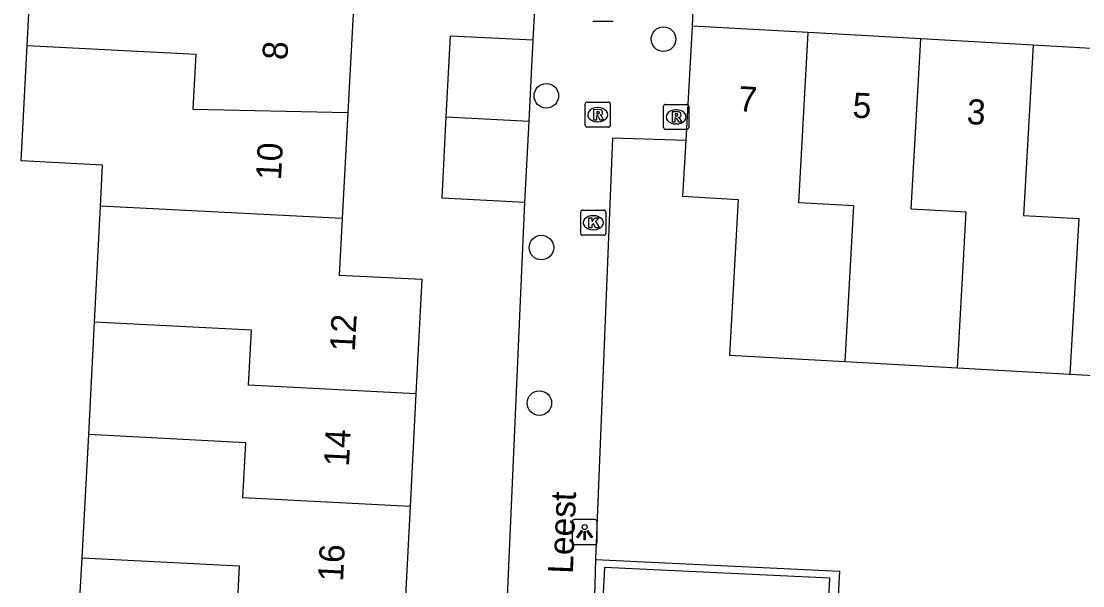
# Model space of a CAD drawing. Extents: x 162990 to 165007, y 383433 to 384336.
# Drawn here: x 164630.56 to 164672.87, y 383639.05 to 383661.55 of the extents above; entities that cross this region are included whole.
import ezdxf

# ---------------------------------------------------------------- set-up
doc = ezdxf.new("R2010")
doc.units = 0
for name, color, linetype in [('IMGEO_Boom', 7, 'Continuous'), ('IMGEO_Kolk', 7, 'Continuous'), ('IMGEO_Lichtpunt', 7, 'Continuous'), ('IMGEO_Muur', 7, 'Continuous'), ('IMGEO_Openbare_ruimte_label', 7, 'Continuous'), ('IMGEO_Pand', 7, 'Continuous'), ('IMGEO_Pand_nummerreeks', 7, 'Continuous'), ('IMGEO_Rioolput', 7, 'Continuous'), ('IMGEO_Voetpad_open', 7, 'Continuous')]:
    doc.layers.add(name, color=color, linetype=linetype)

msp = doc.modelspace()

# ---------------------------------------------------------------- linework, layer by layer
at = {"layer": 'IMGEO_Boom'}
for centre in [(164656.162, 383660.831), (164651.492, 383658.573), (164651.296, 383652.526), (164651.214, 383646.327)]:
    msp.add_circle(centre, 0.489, dxfattribs=at)
at = {"layer": 'IMGEO_Kolk'}
for p, q in [((164652.862, 383653.089), (164652.862, 383653.941)), ((164652.937, 383654.015), (164653.789, 383654.015)), ((164653.35, 383653.795), (164653.375, 383653.795)), ((164653.863, 383653.941), (164653.863, 383653.089)), ((164653.789, 383653.015), (164652.937, 383653.015)), ((164653.373, 383653.235), (164653.348, 383653.235))]:
    msp.add_line(p, q, dxfattribs=at)
for points in [[(164652.862, 383653.089), (164652.862, 383653.941)], [(164652.937, 383654.015), (164653.789, 383654.015)], [(164653.863, 383653.941), (164653.863, 383653.089)], [(164653.183, 383653.715), (164653.306, 383653.715), (164653.306, 383653.564), (164653.436, 383653.715), (164653.6, 383653.715), (164653.454, 383653.564), (164653.607, 383653.315), (164653.455, 383653.315), (164653.37, 383653.479), (164653.306, 383653.412), (164653.306, 383653.315), (164653.183, 383653.315), (164653.183, 383653.715)], [(164653.789, 383653.015), (164652.937, 383653.015)]]:
    msp.add_lwpolyline(points, dxfattribs=at)
for centre, start, end in [((164652.939, 383653.939), 91.552, 178.448), ((164652.939, 383653.939), 91.552, 178.448), ((164653.787, 383653.939), 1.552, 88.448), ((164653.787, 383653.939), 1.552, 88.448), ((164652.939, 383653.091), 181.552, 268.448), ((164652.939, 383653.091), 181.552, 268.448), ((164653.787, 383653.091), 271.552, 358.448), ((164653.787, 383653.091), 271.552, 358.448)]:
    msp.add_arc(centre, 0.0765, start, end, dxfattribs=at)
for centre, major_axis, ratio, start_param, end_param in [((164653.349, 383653.515), (-0.387, 0.002), 0.722429, 4.712389, 7.853982), ((164653.374, 383653.515), (-0.39, 0.002), 0.717154, 1.570796, 4.712389)]:
    msp.add_ellipse(centre, major_axis=major_axis, ratio=ratio, start_param=start_param, end_param=end_param, dxfattribs=at)
at = {"layer": 'IMGEO_Lichtpunt'}
for p, q in [((164653.35, 383661.546), (164654.158, 383661.546)), ((164653.35, 383661.546), (164654.158, 383661.546)), ((164652.52, 383641.587), (164652.52, 383640.78)), ((164652.52, 383641.587), (164652.52, 383640.78)), ((164653.422, 383641.682), (164652.614, 383641.682)), ((164653.422, 383641.682), (164652.614, 383641.682)), ((164653.516, 383640.78), (164653.516, 383641.587)), ((164653.516, 383640.78), (164653.516, 383641.587)), ((164652.614, 383640.686), (164653.422, 383640.686)), ((164652.614, 383640.686), (164653.422, 383640.686))]:
    msp.add_line(p, q, dxfattribs=at)
for points in [[(164652.894, 383641.251), (164652.933, 383641.223), (164652.745, 383640.961), (164652.707, 383640.988), (164652.894, 383641.251)], [(164652.996, 383641.203), (164653.043, 383641.203), (164653.043, 383640.881), (164652.996, 383640.881), (164652.996, 383641.203)], [(164653.106, 383641.223), (164653.144, 383641.25), (164653.331, 383640.988), (164653.292, 383640.96), (164653.106, 383641.223)]]:
    msp.add_lwpolyline(points, dxfattribs=at)
msp.add_circle((164653.019, 383641.385), 0.0994, dxfattribs=at)
for centre, start, end in [((164652.614, 383641.587), 90, 180), ((164652.614, 383641.587), 90, 180), ((164653.422, 383641.587), 0, 90), ((164653.422, 383641.587), 0, 90), ((164652.614, 383640.78), 180, 270), ((164652.614, 383640.78), 180, 270), ((164653.422, 383640.78), 270, 0), ((164653.422, 383640.78), 270, 360)]:
    msp.add_arc(centre, 0.0946, start, end, dxfattribs=at)
at = {"layer": 'IMGEO_Muur'}
for points in [[(164653.456, 383640.098), (164653.339, 383636.128)], [(164653.456, 383640.098), (164663.179, 383639.621), (164662.992, 383636.162), (164667.45, 383635.827)], [(164667.555, 383631.009), (164668.962, 383632.741), (164669.086, 383635.531), (164662.612, 383635.822), (164662.788, 383639.352), (164653.805, 383639.767), (164653.631, 383636.413), (164655.433, 383636.374), (164655.446, 383636.074)]]:
    msp.add_lwpolyline(points, dxfattribs=at)
at = {"layer": 'IMGEO_Pand'}
for points in [[(164630.801, 383660.584), (164631.038, 383665.188)], [(164643.817, 383662.329), (164643.584, 383657.914)], [(164647.503, 383657.732), (164647.67, 383660.97), (164650.969, 383660.801)], [(164657.305, 383661.351), (164657.049, 383656.792)], [(164661.934, 383661.092), (164657.305, 383661.351)], [(164663.404, 383647.982), (164663.751, 383654.183), (164661.554, 383654.306), (164661.934, 383661.092)], [(164666.413, 383660.84), (164661.934, 383661.092)], [(164633.72, 383654.173), (164633.804, 383655.811), (164630.564, 383655.978), (164630.801, 383660.584)], [(164630.801, 383660.584), (164637.522, 383660.239), (164637.409, 383658.042), (164643.584, 383657.914)], [(164650.802, 383657.562), (164650.969, 383660.801)], [(164667.883, 383647.732), (164668.23, 383653.932), (164666.033, 383654.055), (164666.413, 383660.84)], [(164670.892, 383660.589), (164666.413, 383660.84)], [(164670.892, 383660.589), (164670.512, 383653.804), (164672.709, 383653.681), (164672.362, 383647.481)], [(164675.518, 383660.33), (164670.892, 383660.589)], [(164643.584, 383657.914), (164643.36, 383653.677)], [(164650.636, 383654.327), (164647.337, 383654.497), (164647.503, 383657.732)], [(164647.503, 383657.732), (164650.802, 383657.562)], [(164650.636, 383654.327), (164650.802, 383657.562)], [(164657.049, 383656.792), (164656.924, 383654.567), (164659.142, 383654.443), (164658.795, 383648.24), (164663.404, 383647.982)], [(164633.482, 383649.557), (164633.72, 383654.173)], [(164643.36, 383653.677), (164633.72, 383654.173)], [(164643.36, 383653.677), (164643.241, 383651.429), (164646.531, 383651.26), (164646.296, 383646.695)], [(164672.362, 383647.481), (164677.15, 383647.213), (164677.343, 383650.651)], [(164633.252, 383645.07), (164633.482, 383649.557)], [(164646.296, 383646.695), (164639.625, 383647.038), (164639.738, 383649.236), (164633.482, 383649.557)], [(164663.404, 383647.982), (164667.883, 383647.732)], [(164667.883, 383647.732), (164672.362, 383647.481)], [(164646.296, 383646.695), (164646.065, 383642.208)], [(164632.999, 383640.161), (164633.252, 383645.07)], [(164646.065, 383642.208), (164639.396, 383642.551), (164639.509, 383644.748), (164633.252, 383645.07)], [(164646.065, 383642.208), (164645.816, 383637.357)], [(164632.505, 383631.241), (164632.744, 383635.884), (164632.875, 383638.074), (164632.999, 383640.161)], [(164632.999, 383640.161), (164639.255, 383639.839), (164639.145, 383637.7), (164645.816, 383637.357)]]:
    msp.add_lwpolyline(points, dxfattribs=at)
at = {"layer": 'IMGEO_Rioolput'}
for p, q in [((164653.04, 383657.396), (164653.04, 383658.248)), ((164653.115, 383658.322), (164653.967, 383658.322)), ((164653.528, 383658.102), (164653.553, 383658.102)), ((164654.041, 383658.248), (164654.041, 383657.396)), ((164656.165, 383657.306), (164656.165, 383658.158)), ((164656.24, 383658.232), (164657.092, 383658.232)), ((164656.653, 383658.012), (164656.678, 383658.012)), ((164657.166, 383658.158), (164657.166, 383657.306)), ((164653.967, 383657.322), (164653.115, 383657.322)), ((164653.551, 383657.542), (164653.526, 383657.542)), ((164657.092, 383657.232), (164656.24, 383657.232)), ((164656.676, 383657.452), (164656.651, 383657.452))]:
    msp.add_line(p, q, dxfattribs=at)
for points in [[(164653.04, 383657.396), (164653.04, 383658.248)], [(164653.115, 383658.322), (164653.967, 383658.322)], [(164653.629, 383658.02), (164653.377, 383658.022), (164653.377, 383657.622)], [(164654.041, 383658.248), (164654.041, 383657.396)], [(164656.165, 383657.306), (164656.165, 383658.158)], [(164656.24, 383658.232), (164657.092, 383658.232)], [(164657.166, 383658.158), (164657.166, 383657.306)], [(164653.377, 383657.622), (164653.501, 383657.622), (164653.501, 383657.784), (164653.512, 383657.784)], [(164653.555, 383657.941), (164653.501, 383657.941), (164653.501, 383657.86)], [(164653.501, 383657.86), (164653.553, 383657.86)], [(164653.559, 383657.755), (164653.63, 383657.622), (164653.77, 383657.622), (164653.705, 383657.748)], [(164656.754, 383657.93), (164656.502, 383657.932), (164656.502, 383657.532)], [(164656.502, 383657.532), (164656.626, 383657.532), (164656.626, 383657.694), (164656.637, 383657.694)], [(164656.68, 383657.851), (164656.626, 383657.851), (164656.626, 383657.77)], [(164656.626, 383657.77), (164656.678, 383657.77)], [(164656.684, 383657.665), (164656.755, 383657.532), (164656.895, 383657.532), (164656.83, 383657.658)], [(164653.967, 383657.322), (164653.115, 383657.322)], [(164657.092, 383657.232), (164656.24, 383657.232)]]:
    msp.add_lwpolyline(points, dxfattribs=at)
for centre, radius, start, end in [((164653.117, 383658.246), 0.0765, 91.552, 178.448), ((164653.117, 383658.246), 0.0765, 91.552, 178.448), ((164653.628, 383657.91), 0.109, 350.3612, 89.416), ((164653.965, 383658.246), 0.0765, 1.552, 88.448), ((164653.965, 383658.246), 0.0765, 1.552, 88.448), ((164656.242, 383658.156), 0.0765, 91.552, 178.448), ((164656.242, 383658.156), 0.0765, 91.552, 178.448), ((164657.09, 383658.156), 0.0765, 1.552, 88.448), ((164657.09, 383658.156), 0.0765, 1.552, 88.448), ((164653.511, 383657.731), 0.0533, 26.0293, 88.6989), ((164653.537, 383658.049), 0.19, 274.7715, 282.9687), ((164653.561, 383657.845), 0.0964, 77.0061, 93.1865), ((164653.575, 383657.902), 0.0378, 276.6634, 79.6772), ((164653.626, 383657.91), 0.112, 277.5842, 350.9817), ((164653.61, 383657.695), 0.108, 29.5134, 73.7905), ((164656.636, 383657.641), 0.0533, 26.0293, 88.6989), ((164656.662, 383657.959), 0.19, 274.7715, 282.9687), ((164656.686, 383657.755), 0.0964, 77.0061, 93.1865), ((164656.7, 383657.812), 0.0378, 276.6634, 79.6772), ((164656.753, 383657.82), 0.109, 350.3612, 89.416), ((164656.751, 383657.82), 0.112, 277.5842, 350.9817), ((164656.735, 383657.605), 0.108, 29.5134, 73.7905), ((164653.117, 383657.398), 0.0765, 181.552, 268.448), ((164653.117, 383657.398), 0.0765, 181.552, 268.448), ((164653.965, 383657.398), 0.0765, 271.552, 358.448), ((164653.965, 383657.398), 0.0765, 271.552, 358.448), ((164656.242, 383657.308), 0.0765, 181.552, 268.448), ((164656.242, 383657.308), 0.0765, 181.552, 268.448), ((164657.09, 383657.308), 0.0765, 271.552, 358.448), ((164657.09, 383657.308), 0.0765, 271.552, 358.448)]:
    msp.add_arc(centre, radius, start, end, dxfattribs=at)
for centre, major_axis, ratio, start_param, end_param in [((164653.527, 383657.822), (-0.387, 0.002), 0.722429, 4.712389, 7.853982), ((164653.552, 383657.822), (-0.39, 0.002), 0.717154, 1.570796, 4.712389), ((164656.652, 383657.732), (-0.387, 0.002), 0.722429, 4.712389, 7.853982), ((164656.677, 383657.732), (-0.39, 0.002), 0.717154, 1.570796, 4.712389)]:
    msp.add_ellipse(centre, major_axis=major_axis, ratio=ratio, start_param=start_param, end_param=end_param, dxfattribs=at)
at = {"layer": 'IMGEO_Voetpad_open'}
for points in [[(164658.943, 383665.131), (164657.463, 383665.2), (164657.305, 383661.351)], [(164650.969, 383660.801), (164651.105, 383663.294)], [(164657.049, 383656.792), (164654.124, 383656.888), (164653.456, 383640.098)], [(164649.681, 383632.575), (164650.636, 383654.327)]]:
    msp.add_lwpolyline(points, dxfattribs=at)

# ---------------------------------------------------------------- texts
at = {"layer": 'IMGEO_Openbare_ruimte_label'}
msp.add_text('Leest', height=1, rotation=87.7071, dxfattribs=at).set_placement((164652.548, 383639.51))
at = {"layer": 'IMGEO_Pand_nummerreeks'}
for s, rotation, p in [('8', 86.9755, (164641.169, 383659.984)), ('7', 356.7914, (164659.123, 383657.964)), ('5', 356.7914, (164663.677, 383657.709)), ('3', 356.7914, (164668.23, 383657.453)), ('10', 86.9755, (164640.916, 383655.197)), ('12', 87.0551, (164643.859, 383648.36)), ('14', 87.0551, (164643.623, 383643.778)), ('16', 87.0551, (164643.387, 383639.193))]:
    msp.add_text(s, height=1, rotation=rotation, dxfattribs=at).set_placement(p)

doc.saveas('drawing.dxf')
